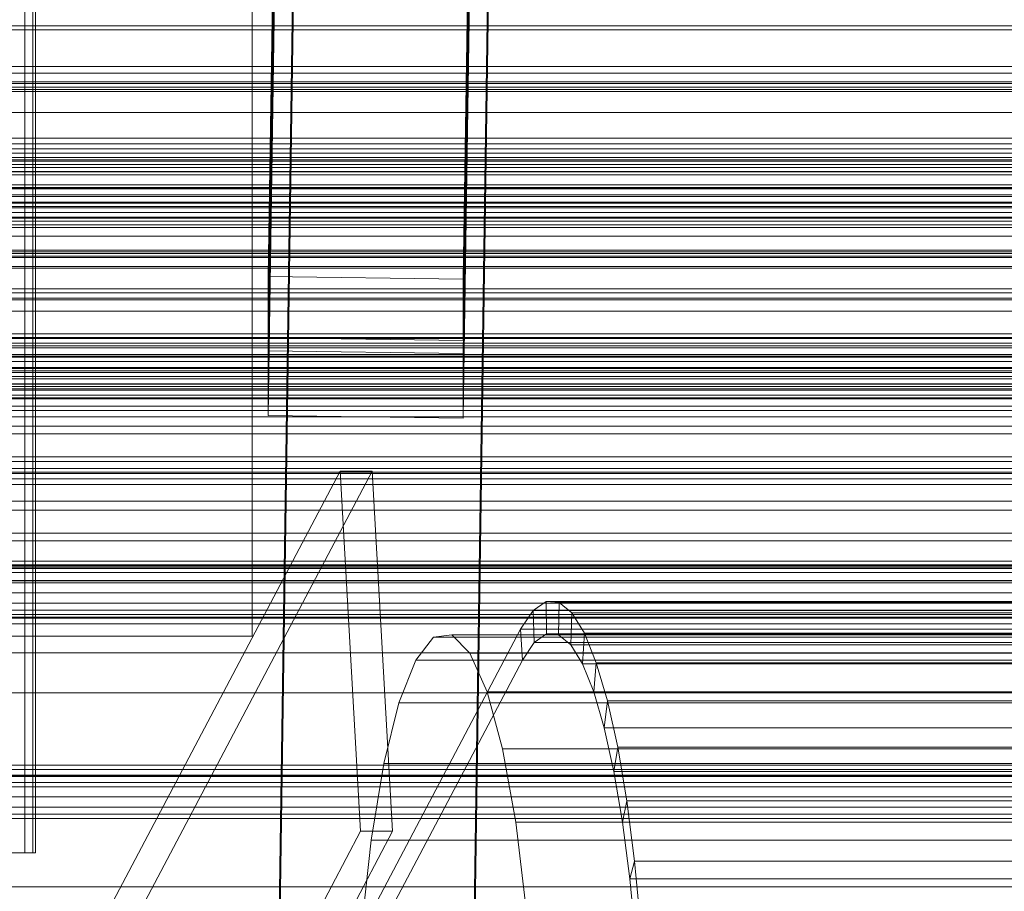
# Model space of a CAD drawing. Header units: millimetres. Extents: x -4395 to 65662, y -65530 to 6847.
# Tile 341 of 656: x -401 to -311, y -33504 to -33423. Entities that reach past the tile are written whole.
import ezdxf

# ---------------------------------------------------------------- set-up
doc = ezdxf.new("R2010")
doc.units = ezdxf.units.MM
for name, color, linetype, lineweight in [('COTAS_O', 1, 'Continuous', 0), ('frontal_C01', 7, 'Continuous', 0), ('frontal_C02', 7, 'Continuous', 0), ('frontal_C03', 7, 'Continuous', 0), ('frontal_C07', 7, 'Continuous', 0), ('frontal_mezcladora', 7, 'Continuous', 0), ('frontal_secador', 7, 'Continuous', 0)]:
    doc.layers.add(name, color=color, linetype=linetype, lineweight=lineweight)
doc.dimstyles.new('R19_100', dxfattribs={"dimtxt": 250, "dimasz": 150, "dimexe": 150, "dimexo": 80, "dimgap": 100, "dimtad": 1, "dimtih": 1, "dimtoh": 1, "dimdsep": 46, "dimcen": 0.09, "dimadec": 0, "dimazin": 0, "dimtfac": 1, "dimtdec": 4, "dimtofl": 0, "dimtmove": 0, "dimatfit": 3, "dimfxl": 1, "dimtolj": 1, "dimtzin": 0, "dimarcsym": 0})

# ---------------------------------------------------------------- blocks, each defined once
blk = doc.blocks.new('DIM_R33_43')
at = {"layer": 'COTAS_O'}
for p, q in [((-1725, -33700), (-1575, -33655)), ((1725, -33700), (1575, -33655)), ((-1725, -34400), (-1725, -33700)), ((-1725, -33700), (1725, -33700)), ((-1725, -33700), (-1575, -33745)), ((1725, -33700), (1575, -33745)), ((1725, -34400), (1725, -33700))]:
    blk.add_line(p, q, dxfattribs=at)
blk.add_text('3450 O', height=250, dxfattribs=at).set_placement((0, -33600))
blk = doc.blocks.new('DIM_R33_46')
at = {"layer": 'COTAS_O'}
for p, q in [((-650, -33700), (50, -33700)), ((50, -33700), (5, -33850)), ((50, -34900), (50, -33700)), ((50, -33700), (95, -33850)), ((50, -34900), (5, -34750)), ((50, -34900), (95, -34750)), ((-650, -34900), (50, -34900))]:
    blk.add_line(p, q, dxfattribs=at)
blk.add_text('1200 O', height=250, rotation=90, dxfattribs=at).set_placement((-50, -34300))

msp = doc.modelspace()

# ---------------------------------------------------------------- linework, layer by layer
at = {"layer": 'frontal_C01'}
for p, q in [((-378.512, -33446.795), (-375.644, -33252.419)), ((-357.646, -33252.664), (-360.514, -33447.039)), ((-378.512, -33452.44), (-375.644, -33258.065)), ((-360.514, -33452.685), (-357.646, -33258.309)), ((-378.512, -33573.072), (-375.644, -33378.697)), ((-357.646, -33378.941), (-360.514, -33573.317)), ((-378.512, -33578.718), (-375.644, -33384.342)), ((-360.514, -33578.962), (-357.646, -33384.587)), ((-425, -33441.677), (425, -33441.677)), ((-360.514, -33447.039), (-378.512, -33446.795)), ((-378.512, -33446.795), (-378.512, -33452.44)), ((-360.514, -33452.685), (-360.514, -33447.039)), ((-378.512, -33452.44), (-360.514, -33452.685)), ((425, -33453.189), (-425, -33453.189)), ((425, -33456.015), (-425, -33456.015)), ((-425, -33467.528), (425, -33467.528)), ((-450, -33481.544), (450, -33481.544)), ((450, -33492.834), (-450, -33492.834))]:
    msp.add_line(p, q, dxfattribs=at)
at = {"layer": 'frontal_C02'}
for p, q in [((-378.512, -33453.649), (-375.644, -33260.244)), ((-357.646, -33260.487), (-360.514, -33453.892)), ((-378.512, -33459.61), (-375.644, -33266.205)), ((-360.514, -33459.853), (-357.646, -33266.448)), ((-425, -33448.296), (425, -33448.296)), ((-360.514, -33453.892), (-378.512, -33453.649)), ((-378.512, -33453.649), (-378.512, -33459.61)), ((-360.514, -33459.853), (-360.514, -33453.892)), ((425, -33459.75), (-425, -33459.75)), ((-378.512, -33459.61), (-360.514, -33459.853)), ((425, -33463.437), (-425, -33463.437)), ((-425, -33474.891), (425, -33474.891))]:
    msp.add_line(p, q, dxfattribs=at)
at = {"layer": 'frontal_C03'}
for p, q in [((1270, -33428.95), (-1230, -33428.95)), ((1270, -33429.313), (-1230, -33429.313)), ((1270, -33435.396), (-1230, -33435.396)), ((1270, -33435.782), (-1230, -33435.782)), ((1270, -33436.448), (-1230, -33436.448)), ((1516, -33437.088), (-1476, -33437.088)), ((1516, -33437.115), (-1476, -33437.115)), ((-1230, -33437.38), (1270, -33437.38)), ((1516, -33438.557), (-1476, -33438.557)), ((1516, -33438.633), (-1476, -33438.633)), ((1270, -33438.322), (-1230, -33438.322)), ((1270, -33439.254), (-1230, -33439.254)), ((1270, -33439.921), (-1230, -33439.921)), ((1270, -33440.307), (-1230, -33440.307)), ((1270, -33440.453), (-1230, -33440.453)), ((1516, -33441.297), (-1476, -33441.297)), ((1516, -33441.41), (-1476, -33441.41)), ((-1230, -33440.88), (1270, -33440.88)), ((1516, -33444.892), (-1476, -33444.892)), ((-1476, -33445.025), (1516, -33445.025)), ((1516, -33448.793), (-1476, -33448.793)), ((1516, -33448.927), (-1476, -33448.927)), ((1516, -33452.408), (-1476, -33452.408)), ((1516, -33452.521), (-1476, -33452.521)), ((1270, -33452.938), (-1230, -33452.938)), ((1270, -33453.366), (-1230, -33453.366)), ((1270, -33454.237), (-1230, -33454.237)), ((1516, -33455.186), (-1476, -33455.186)), ((1516, -33455.262), (-1476, -33455.262)), ((1270, -33454.623), (-1230, -33454.623)), ((1270, -33455.289), (-1230, -33455.289)), ((1516, -33456.704), (-1476, -33456.704)), ((1516, -33456.73), (-1476, -33456.73)), ((-1230, -33456.221), (1270, -33456.221)), ((1270, -33457.163), (-1230, -33457.163)), ((1270, -33458.095), (-1230, -33458.095)), ((1270, -33458.762), (-1230, -33458.762)), ((1270, -33459.148), (-1230, -33459.148)), ((1270, -33464.506), (-1230, -33464.506)), ((1270, -33464.868), (-1230, -33464.868)), ((1270, -33473.078), (-1230, -33473.078)), ((1270, -33473.395), (-1230, -33473.395)), ((1270, -33473.464), (-1230, -33473.464)), ((1270, -33473.637), (-1230, -33473.637)), ((1270, -33474.13), (-1230, -33474.13)), ((-1230, -33475.062), (1270, -33475.062)), ((1270, -33476.004), (-1230, -33476.004)), ((1270, -33476.936), (-1230, -33476.936)), ((1270, -33477.603), (-1230, -33477.603)), ((1270, -33477.989), (-1230, -33477.989)), ((1270, -33478.251), (-1230, -33478.251)), ((1270, -33478.336), (-1230, -33478.336)), ((1270, -33491.919), (-1230, -33491.919)), ((1270, -33492.305), (-1230, -33492.305)), ((1270, -33492.971), (-1230, -33492.971)), ((-1230, -33493.903), (1270, -33493.903)), ((1270, -33494.845), (-1230, -33494.845)), ((1270, -33495.777), (-1230, -33495.777)), ((1270, -33496.443), (-1230, -33496.443)), ((1270, -33496.83), (-1230, -33496.83))]:
    msp.add_line(p, q, dxfattribs=at)
at = {"layer": 'frontal_C07'}
for p, q in [((-371.869, -33464.746), (-1502.175, -35606.704)), ((-1499.22, -35606.704), (-368.914, -33464.746)), ((-368.914, -33464.746), (-371.869, -33464.746)), ((-369.989, -33498.011), (-371.869, -33464.746)), ((-367.035, -33498.011), (-368.914, -33464.746)), ((-352.869, -33476.8), (-354.058, -33477.629)), ((-351.672, -33476.876), (-352.869, -33476.8)), ((-352.869, -33476.8), (-352.841, -33479.796)), ((-8.127, -33476.8), (-352.869, -33476.8)), ((-351.672, -33476.876), (-351.712, -33479.868)), ((-350.487, -33477.857), (-351.672, -33476.876)), ((-6.93, -33476.876), (-351.672, -33476.876)), ((-354.058, -33477.629), (-355.217, -33479.35)), ((-354.058, -33477.629), (-353.962, -33480.578)), ((-9.316, -33477.629), (-354.058, -33477.629)), ((-350.487, -33477.857), (-350.594, -33480.793)), ((-349.334, -33479.725), (-350.487, -33477.857)), ((-5.745, -33477.857), (-350.487, -33477.857)), ((-355.217, -33479.35), (-1505.217, -35658.628)), ((-10.475, -33479.35), (-355.217, -33479.35)), ((-355.056, -33482.201), (-355.217, -33479.35)), ((-353.962, -33480.578), (-352.841, -33479.796)), ((-352.841, -33479.796), (-351.712, -33479.868)), ((-352.841, -33479.796), (-8.099, -33479.796)), ((-349.334, -33479.725), (-349.506, -33482.555)), ((-348.233, -33482.448), (-349.334, -33479.725)), ((-4.592, -33479.725), (-349.334, -33479.725)), ((-363.254, -33480.081), (-364.906, -33482.201)), ((-361.561, -33479.868), (-363.254, -33480.081)), ((1.188, -33480.081), (-363.254, -33480.081)), ((-359.895, -33481.571), (-361.561, -33479.868)), ((2.88, -33479.868), (-361.561, -33479.868)), ((-355.056, -33482.201), (-353.962, -33480.578)), ((-353.962, -33480.578), (-9.22, -33480.578)), ((-351.712, -33479.868), (-350.594, -33480.793)), ((-351.712, -33479.868), (-6.97, -33479.868)), ((-358.317, -33485.124), (-359.895, -33481.571)), ((4.547, -33481.571), (-359.895, -33481.571)), ((-350.594, -33480.793), (-349.506, -33482.555)), ((-350.594, -33480.793), (-5.851, -33480.793)), ((-1505.056, -35661.48), (-355.056, -33482.201)), ((-364.906, -33482.201), (-366.455, -33486.148)), ((-0.464, -33482.201), (-364.906, -33482.201)), ((-355.056, -33482.201), (-10.314, -33482.201)), ((-348.233, -33482.448), (-348.467, -33485.124)), ((-347.203, -33485.98), (-348.233, -33482.448)), ((-3.491, -33482.448), (-348.233, -33482.448)), ((-349.506, -33482.555), (-348.467, -33485.124)), ((-349.506, -33482.555), (-4.764, -33482.555)), ((-356.89, -33490.391), (-358.317, -33485.124)), ((6.125, -33485.124), (-358.317, -33485.124)), ((-348.467, -33485.124), (-347.496, -33488.456)), ((-348.467, -33485.124), (-3.725, -33485.124)), ((-366.455, -33486.148), (-367.842, -33491.769)), ((-2.014, -33486.148), (-366.455, -33486.148)), ((-347.203, -33485.98), (-347.496, -33488.456)), ((-346.261, -33490.261), (-347.203, -33485.98)), ((-2.461, -33485.98), (-347.203, -33485.98)), ((-347.496, -33488.456), (-346.607, -33492.494)), ((-347.496, -33488.456), (-2.753, -33488.456)), ((-355.667, -33497.17), (-356.89, -33490.391)), ((7.552, -33490.391), (-356.89, -33490.391)), ((-346.261, -33490.261), (-346.607, -33492.494)), ((-345.424, -33495.217), (-346.261, -33490.261)), ((-1.519, -33490.261), (-346.261, -33490.261)), ((-367.842, -33491.769), (-369.013, -33498.849)), ((-3.4, -33491.769), (-367.842, -33491.769)), ((-346.607, -33492.494), (-345.817, -33497.17)), ((-346.607, -33492.494), (-1.865, -33492.494)), ((-345.424, -33495.217), (-345.817, -33497.17)), ((-344.706, -33500.763), (-345.424, -33495.217)), ((-0.682, -33495.217), (-345.424, -33495.217)), ((-354.696, -33505.199), (-355.667, -33497.17)), ((8.775, -33497.17), (-355.667, -33497.17)), ((-345.817, -33497.17), (-345.14, -33502.402)), ((-345.817, -33497.17), (-1.075, -33497.17)), ((-1500.295, -35639.968), (-369.989, -33498.011)), ((-367.035, -33498.011), (-1497.34, -35639.968)), ((-369.989, -33498.011), (-367.035, -33498.011)), ((-369.013, -33498.849), (-369.922, -33507.115)), ((-4.571, -33498.849), (-369.013, -33498.849)), ((-344.706, -33500.763), (-345.14, -33502.402)), ((-344.119, -33506.804), (-344.706, -33500.763)), ((0.036, -33500.763), (-344.706, -33500.763)), ((-345.14, -33502.402), (-344.586, -33508.102)), ((-345.14, -33502.402), (-0.398, -33502.402))]:
    msp.add_line(p, q, dxfattribs=at)
at = {"layer": 'frontal_mezcladora'}
for p, q in [((-950, -33428.8), (-160, -33428.8)), ((-950, -33429.522), (-160, -33429.522)), ((-950, -33431.64), (-160, -33431.64)), ((-950, -33435.009), (-160, -33435.009)), ((-950, -33439.4), (-160, -33439.4)), ((-950, -33444.513), (-160, -33444.513)), ((-160, -33450), (-950, -33450)), ((-950, -33455.487), (-160, -33455.487)), ((-950, -33460.6), (-160, -33460.6)), ((-950, -33464.991), (-160, -33464.991)), ((-950, -33468.36), (-160, -33468.36)), ((-950, -33470.478), (-160, -33470.478)), ((-950, -33471.2), (-160, -33471.2))]:
    msp.add_line(p, q, dxfattribs=at)
at = {"layer": 'frontal_secador'}
for p, q in [((-400.99, -33500), (-400.99, -33385)), ((-400.25, -33500), (-400.25, -33385)), ((-400, -33500), (-400, -33385)), ((-380, -33480), (-380, -33410)), ((-1250, -33423.65), (1250, -33423.65)), ((1250, -33424), (-1250, -33424)), ((1250, -33427.382), (-1250, -33427.382)), ((-1250, -33428), (1250, -33428)), ((1250, -33429.689), (-1250, -33429.689)), ((1250, -33434), (-1250, -33434)), ((1250, -33434.545), (-1250, -33434.545)), ((1250, -33436), (-1250, -33436)), ((1250, -33436.144), (-1250, -33436.144)), ((1250, -33436.709), (-1250, -33436.709)), ((1250, -33438.686), (-1250, -33438.686)), ((1250, -33440), (-1250, -33440)), ((1320, -33442), (-1320, -33442)), ((1320, -33442.273), (-1320, -33442.273)), ((1250, -33442), (-1250, -33442)), ((1320, -33443.072), (-1320, -33443.072)), ((1320, -33444.343), (-1320, -33444.343)), ((1250, -33444.651), (-1250, -33444.651)), ((1320, -33446), (-1320, -33446)), ((1250, -33445.859), (-1250, -33445.859)), ((-1250, -33446), (1250, -33446)), ((1320, -33447.929), (-1320, -33447.929)), ((-1320, -33450), (1320, -33450)), ((-1250, -33450), (1250, -33450)), ((1320, -33452.071), (-1320, -33452.071)), ((1320, -33454), (-1320, -33454)), ((1250, -33454.141), (-1250, -33454.141)), ((1320, -33455.657), (-1320, -33455.657)), ((1320, -33456.928), (-1320, -33456.928)), ((1320, -33457.727), (-1320, -33457.727)), ((1250, -33457.285), (-1250, -33457.285)), ((1320, -33458), (-1320, -33458)), ((1250, -33458), (-1250, -33458)), ((1250, -33461.314), (-1250, -33461.314)), ((1250, -33463.856), (-1250, -33463.856)), ((1250, -33465.455), (-1250, -33465.455)), ((1250, -33466), (-1250, -33466)), ((1360, -33473.5), (-1360, -33473.5)), ((1250, -33473.75), (-1250, -33473.75)), ((1360, -33474.863), (-1360, -33474.863)), ((1360, -33478.859), (-1360, -33478.859)), ((-445, -33480), (-380, -33480)), ((1360, -33485.216), (-1360, -33485.216)), ((1250, -33492.924), (-1250, -33492.924)), ((1360, -33493.5), (-1360, -33493.5)), ((-402.191, -33500), (-400.99, -33500)), ((-400.99, -33500), (-400.25, -33500)), ((-400.25, -33500), (-400, -33500)), ((1360, -33503.147), (-1360, -33503.147))]:
    msp.add_line(p, q, dxfattribs=at)

# ---------------------------------------------------------------- dimensions: what is measured, and where the dimension line sits
at = {"layer": 'COTAS_O'}
for p1, p2, distance, picture, middle in [((-650, -34900), (-650, -33700), -700, 'DIM_R33_46', (50, -34300)), ((-1725, -34400), (1725, -34400), 700, 'DIM_R33_43', (0, -33700))]:
    dim = msp.add_aligned_dim(p1=p1, p2=p2, distance=distance, text='<> O', dimstyle='R19_100', dxfattribs=at)
    dim.commit()
    dim.dimension.update_dxf_attribs({"geometry": picture, "text_midpoint": middle})

doc.saveas('drawing.dxf')
